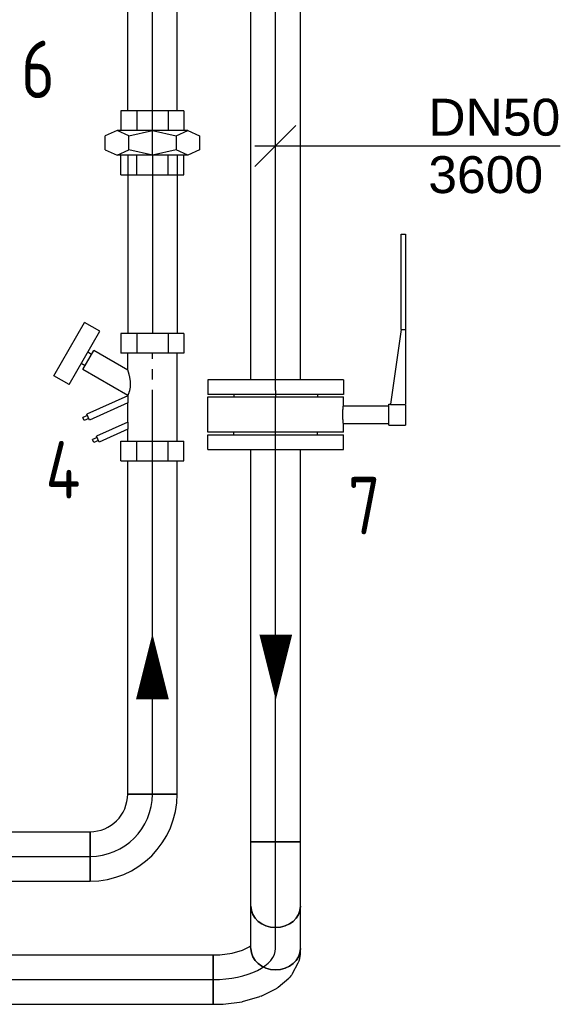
# Model space of a CAD drawing. Extents: x -156717 to 425753, y -51191 to 363295.
# Tile 437 of 502: x 215918 to 216576, y 168639 to 169838. Entities that reach past the tile are written whole.
import ezdxf
from ezdxf.enums import TextEntityAlignment as Align
from ezdxf.lldxf.tags import DXFTag

# ---------------------------------------------------------------- set-up
doc = ezdxf.new("R2010")
doc.units = 0
doc.header["$LTSCALE"] = 50
doc.linetypes.add('CENTER', pattern=[2, 1.25, -0.25, 0.25, -0.25])
doc.layers.get('0').update_dxf_attribs({"linetype": 'CONTINUOUS'})
for name, color, linetype in [('57LB', 4, 'CONTINUOUS'), ('WL5501--_D', 151, 'CONTINUOUS'), ('WL5501--_HARTLIJN', 8, 'CONTINUOUS'), ('WL5502--_D', 150, 'CONTINUOUS'), ('WL5502--_HARTLIJN', 8, 'CONTINUOUS'), ('WM5502--', 1, 'CONTINUOUS')]:
    doc.layers.add(name, color=color, linetype=linetype)
doc.styles.add('BURO-018', font='ARIAL.TTF', dxfattribs={"height": 63})
doc.styles.add('BURO-025', font='ARIAL.TTF', dxfattribs={"height": 125})
doc.styles.add('ISO25', font='ISO', dxfattribs={"width": 0.9})
tags = doc.linetypes.add('CENTER2', pattern=[28.575000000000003, 19.05, -3.175, 3.175, -3.175]).pattern_tags.tags
tags[10:11] = [DXFTag(74, 4), DXFTag(75, 0), DXFTag(340, '0'), DXFTag(46, 1.0), DXFTag(50, 0.0), DXFTag(44, 0.0), DXFTag(45, 0.0)]
tags[8:9] = [DXFTag(74, 4), DXFTag(75, 0), DXFTag(340, '0'), DXFTag(46, 1.0), DXFTag(50, 0.0), DXFTag(44, 0.0), DXFTag(45, 0.0)]
tags[6:7] = [DXFTag(74, 4), DXFTag(75, 0), DXFTag(340, '0'), DXFTag(46, 1.0), DXFTag(50, 0.0), DXFTag(44, 0.0), DXFTag(45, 0.0)]
tags[4:5] = [DXFTag(74, 4), DXFTag(75, 0), DXFTag(340, '0'), DXFTag(46, 1.0), DXFTag(50, 0.0), DXFTag(44, 0.0), DXFTag(45, 0.0)]

# ---------------------------------------------------------------- blocks, each defined once
blk = doc.blocks.new('30481017')
at = {"color": 0, "linetype": 'Continuous'}
blk.add_lwpolyline([(0, 0, 0, 2, 0), (-4, 0, 2, 2, 0)], format="xyseb", dxfattribs=at)
blk = doc.blocks.new('*U810')
at = {"color": 2, "ltscale": 10}
for p, q in [((-21.5, 82.4999999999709, -3400), (21.5, 82.49999999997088, -3400)), ((-21.5, -82.5000000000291, -3400), (-21.49999999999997, 82.4999999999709, -3400)), ((21.5, 82.4999999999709, -3400), (21.49999999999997, -82.5000000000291, -3400)), ((-21.5, -82.5000000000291, -3400), (-10.75, -82.5000000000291, -3400)), ((-10.75, -82.492831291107, -3400), (-10.75000000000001, -138.0000000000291, -3400)), ((10.75, -82.5000000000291, -3400), (10.74999999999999, -138.0000000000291, -3400)), ((10.75, -82.5000000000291, -3400), (21.5, -82.5000000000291, -3400)), ((-12.89999999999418, -138.0000000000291, -3400), (-12.89999999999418, -158.0000000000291, -3400)), ((-12.89999999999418, -138.0000000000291, -3400), (12.89999999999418, -138.0000000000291, -3400)), ((12.08407112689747, -158.0000000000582, -3400), (12.08407112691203, -139.7504690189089, -3400)), ((12.89999999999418, -138.0000000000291, -3400), (12.89999999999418, -139.8686624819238, -3400)), ((103.5500000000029, -153.0000000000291, -3400), (12.89999999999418, -139.8686624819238, -3400)), ((103.5500000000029, -153.0000000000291, -3400), (103.5500000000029, -158.0000000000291, -3400)), ((103.5500000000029, -153.0000000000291, -3400), (220, -153.0000000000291, -3400)), ((220, -153.0000000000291, -3400), (220, -158.0000000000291, -3400)), ((12.08407112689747, -158.0000000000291, -3400), (-12.89999999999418, -158.0000000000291, -3400)), ((103.5500000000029, -158.0000000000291, -3400), (12.89999999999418, -158.0000000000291, -3400)), ((220, -158.0000000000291, -3400), (103.5500000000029, -158.0000000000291, -3400))]:
    blk.add_line(p, q, dxfattribs=at)
blk.add_spline([(-10.69484522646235, -82.492831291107, -3400), (-10.52994686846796, -82.47161500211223, -3400), (-10.25699700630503, -82.43720936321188, -3400), (-9.878796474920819, -82.3910075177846, -3400), (-9.3992261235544, -82.33488295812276, -3400), (-8.823206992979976, -82.2711157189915, -3400), (-8.156649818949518, -82.20230189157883, -3400), (-7.406394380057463, -82.13124970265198, -3400), (-6.580139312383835, -82.06086602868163, -3400), (-5.686363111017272, -81.99403774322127, -3400), (-4.734237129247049, -81.93351268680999, -3400), (-3.733531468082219, -81.88178525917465, -3400), (-2.694514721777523, -81.84099162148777, -3400), (-1.627848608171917, -81.81281923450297, -3400), (-0.5444785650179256, -81.79843492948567, -3400), (0.5444785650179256, -81.79843492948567, -3400), (1.627848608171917, -81.81281923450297, -3400), (2.694514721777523, -81.84099162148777, -3400), (3.733531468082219, -81.88178525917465, -3400), (4.734237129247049, -81.93351268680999, -3400), (5.686363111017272, -81.99403774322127, -3400), (6.580139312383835, -82.06086602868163, -3400), (7.406394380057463, -82.13124970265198, -3400), (8.156649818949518, -82.20230189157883, -3400), (8.823206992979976, -82.2711157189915, -3400), (9.3992261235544, -82.33488295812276, -3400), (9.878796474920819, -82.3910075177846, -3400), (10.25699700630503, -82.43720936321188, -3400), (10.52994686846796, -82.47161500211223, -3400), (10.69484522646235, -82.492831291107, -3400), (10.75, -82.5000000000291, -3400)], degree=3, dxfattribs=at)
at = {"layer": 'WL5502--_HARTLIJN', "linetype": 'CENTER'}
blk.add_line((-21.5, -2.91038304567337e-11, -3400), (21.5, -2.91117294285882e-11, -3400), dxfattribs=at)
at = {"layer": 'WL5502--_D', "color": 2, "style": 'BURO-025'}
blk.add_attdef('POSNR', text='', height=125, dxfattribs=at).set_placement((0, 0), align=Align.MIDDLE)
at = {"layer": 'WL5502--_D', "color": 2, "style": 'BURO-025', "flags": 1}
for tag in ['TYPE', 'FABR']:
    blk.add_attdef(tag, text='', height=125, dxfattribs=at).set_placement((0, 0), align=Align.MIDDLE)
blk = doc.blocks.new('*U811')
at = {"color": 2, "ltscale": 10}
for p, q in [((-21, 82.4999999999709, -3400), (-3, 82.4999999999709, -3400)), ((-21, 82.4999999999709, -3400), (-21.00000000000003, -82.5000000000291, -3400)), ((-3, 82.4999999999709, -3400), (-3.00000000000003, -82.5000000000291, -3400)), ((-3, 50.9999999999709, -3400), (0, 50.9999999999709, -3400)), ((-3, -51.0000000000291, -3400), (0, -51.0000000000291, -3400)), ((-21, -82.5000000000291, -3400), (-3, -82.5000000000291, -3400))]:
    blk.add_line(p, q, dxfattribs=at)
at = {"layer": 'WL5502--_HARTLIJN', "linetype": 'CENTER'}
blk.add_line((-8, -2.91038304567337e-11, -3400), (0, -2.910530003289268e-11, -3400), dxfattribs=at)
at = {"layer": 'WL5502--_D', "color": 2, "style": 'BURO-025'}
blk.add_attdef('POSNR', text='', height=125, dxfattribs=at).set_placement((0, 0), align=Align.MIDDLE)
at = {"layer": 'WL5502--_D', "color": 2, "style": 'BURO-025', "flags": 1}
blk.add_attdef('FABR', text='', height=125, dxfattribs=at).set_placement((0, 0), align=Align.MIDDLE)
blk = doc.blocks.new('*U1563')
at = {"color": 0, "ltscale": 10}
for p, q in [((0, 30.14999999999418, -3600), (478.2025318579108, 30.14999999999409, -3600)), ((0, -30.14999999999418, -3600), (1.107693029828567e-14, 30.14999999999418, -3600)), ((0, -30.14999999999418, -3600), (478.2025318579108, -30.14999999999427, -3600))]:
    blk.add_line(p, q, dxfattribs=at)
at = {"layer": 'WL5502--_HARTLIJN', "linetype": 'CENTER2'}
blk.add_line((0, 0, -3600), (491.2025318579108, -9.023244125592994e-14, -3600), dxfattribs=at)
at = {"layer": 'WL5502--_D', "color": 2, "style": 'BURO-025'}
blk.add_attdef('POSNR', text='', height=125, dxfattribs=at).set_placement((0, 0), align=Align.MIDDLE)
blk = doc.blocks.new('*U1564')
at = {"color": 0, "ltscale": 10}
for p, q in [((0, 30.14999999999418, -3400), (12627.69189362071, 30.14999999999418, -3400)), ((12627.69189362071, 30.14999999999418, -3400), (12627.69189362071, -30.14999999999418, -3400)), ((0, -30.14999999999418, -3400), (12627.69189362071, -30.14999999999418, -3400))]:
    blk.add_line(p, q, dxfattribs=at)
at = {"layer": 'WL5502--_HARTLIJN', "linetype": 'CENTER2'}
blk.add_line((0, 0, -3400), (12627.69189362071, 0, -3400), dxfattribs=at)
at = {"layer": 'WL5502--_D', "color": 2, "style": 'BURO-025'}
blk.add_attdef('POSNR', text='', height=125, dxfattribs=at).set_placement((0, 0), align=Align.MIDDLE)
blk = doc.blocks.new('*U1565')
at = {"color": 0, "ltscale": 10}
for p, q in [((-40.34927296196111, 35.79397290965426, -3400.000000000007), (-32.05794513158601, 39.93963682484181, -3400.000000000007)), ((-32.05794513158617, 39.93963682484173, -3400.000000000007), (-30.14999999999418, 41.59196577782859, -3400.000000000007)), ((30.14999999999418, 31.01254369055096, -3400.000000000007), (30.14999999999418, 38, -3400.000000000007)), ((-76, 30.14999999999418, -3400.000000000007), (-68.0050948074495, 30.14999999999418, -3400.000000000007)), ((-76, -30.14999999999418, -3400.000000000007), (-76, 30.14999999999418, -3400.000000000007)), ((-68.0050948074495, 30.14999999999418, -3400.000000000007), (-52.88184308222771, 32.17613154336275, -3400.000000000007)), ((-52.88184308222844, 32.17613154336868, -3400.000000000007), (-40.34927296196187, 35.79397290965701, -3400.000000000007)), ((20.45786012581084, 7.341965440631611, -3400.000000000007), (27.51203419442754, 20.50523345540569, -3400.000000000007)), ((3.052680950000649, -9.42307107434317, -3400.000000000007), (16.05879676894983, 1.840555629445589, -3400.000000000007)), ((-17.6265502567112, -20.26211525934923, -3400.000000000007), (0.07376080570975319, -11.41195972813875, -3400.000000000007)), ((-40.20979049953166, -26.92799185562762, -3400.000000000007), (-19.06599858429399, -20.82430487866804, -3400.000000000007)), ((-17.6265502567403, -20.26211525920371, -3400.000000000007), (-19.0659985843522, -20.82430487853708, -3400.000000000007)), ((-76, -30.14999999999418, -3400.000000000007), (-64.00974878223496, -30.14999999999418, -3400.000000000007)), ((-63.95793278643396, -30.14654442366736, -3400.000000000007), (-40.69444533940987, -27.02982808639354, -3400.000000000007)), ((-40.69444533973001, -27.02982808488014, -3400.000000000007), (-40.20979049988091, -26.92799185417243, -3400.000000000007))]:
    blk.add_line(p, q, dxfattribs=at)
for centre, major_axis, ratio, start_param, end_param in [((0, 38, -3400.000000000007), (30.15, 0), 0.8660254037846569, 3.141592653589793, 6.283185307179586), ((0, 32.99720509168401, -3400.000000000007), (-29.4831335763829, 7.402036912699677), 0.8519458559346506, 2.930878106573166, 3.352307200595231), ((-15.18486422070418, 14.6674525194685, -3400.000000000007), (16.81046682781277, -25.17840210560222), 0.6873060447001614, 6.197008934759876, 6.36936167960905)]:
    blk.add_ellipse(centre, major_axis=major_axis, ratio=ratio, start_param=start_param, end_param=end_param, dxfattribs=at)
at = {"color": 0, "ltscale": 10, "extrusion": (-3.081487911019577e-33, 0, -1)}
blk.add_ellipse((-5.179274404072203, 23.3325474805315, -3400.000000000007), major_axis=(23.69015342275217, -18.94323262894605), ratio=0.7973177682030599, start_param=6.137037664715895, end_param=6.429332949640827, dxfattribs=at)
at = {"layer": 'WL5502--_HARTLIJN', "linetype": 'CENTER2'}
blk.add_ellipse((-76, 38, -3400.000000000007), major_axis=(-75.99999999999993, 0), ratio=0.5000000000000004, start_param=1.570796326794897, end_param=3.141592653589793, dxfattribs=at)
at = {"layer": 'WL5502--_D', "color": 2, "style": 'BURO-025'}
blk.add_attdef('POSNR', text='', height=125, dxfattribs=at).set_placement((0, 0), align=Align.MIDDLE)
blk = doc.blocks.new('*U1566')
at = {"color": 0, "ltscale": 10}
for p, q in [((0, 30.14999999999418, -3465.817930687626), (51.36005383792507, 30.14999999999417, -3465.817930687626)), ((0, -30.14999999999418, -3465.817930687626), (51.36005383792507, -30.14999999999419, -3465.817930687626))]:
    blk.add_line(p, q, dxfattribs=at)
at = {"color": 0, "ltscale": 10, "extrusion": (5.660601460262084e-49, 3.081487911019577e-33, -1)}
blk.add_ellipse((0, 0, -3465.817930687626), major_axis=(-5.538465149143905e-15, -30.15), ratio=0.8660254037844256, start_param=0, end_param=3.141592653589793, dxfattribs=at)
at = {"color": 0, "ltscale": 10}
blk.add_ellipse((51.36005383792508, 0, -3465.817930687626), major_axis=(-5.538465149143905e-15, -30.15), ratio=0.8660254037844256, start_param=3.141592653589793, end_param=6.283185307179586, dxfattribs=at)
at = {"layer": 'WL5502--_HARTLIJN', "linetype": 'CENTER2'}
blk.add_line((0, 0, -3465.817930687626), (51.36005383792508, -9.434688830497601e-15, -3465.817930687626), dxfattribs=at)
at = {"layer": 'WL5502--_D', "color": 2, "style": 'BURO-025'}
blk.add_attdef('POSNR', text='', height=125, dxfattribs=at).set_placement((0, 0), align=Align.MIDDLE)
blk = doc.blocks.new('*U1567')
at = {"color": 0, "ltscale": 10}
for p, q in [((-26.11000000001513, 30.14999999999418, -3600.000000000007), (-20.15616764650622, 30.14999999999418, -3600.000000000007)), ((-20.15616764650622, 30.14999999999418, -3600.000000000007), (-3.316186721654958, 30.14999999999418, -3600.000000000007)), ((-3.316186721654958, 30.14999999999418, -3600.000000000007), (17.30849355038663, 30.14999999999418, -3600.000000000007)), ((17.30849355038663, 30.14999999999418, -3600.000000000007), (40.31233529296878, 30.14999999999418, -3600.000000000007)), ((40.31233529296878, 30.14999999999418, -3600.000000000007), (52.21999999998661, 30.14999999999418, -3600.000000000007)), ((52.21999999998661, 30.14999999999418, -3600.000000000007), (52.2199999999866, -30.14999999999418, -3600.000000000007)), ((-26.11000000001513, -30.14999999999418, -3600.000000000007), (-20.15616764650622, -30.14999999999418, -3600.000000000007)), ((-20.15616764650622, -30.14999999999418, -3600.000000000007), (-3.316186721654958, -30.14999999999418, -3600.000000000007)), ((-3.316186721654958, -30.14999999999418, -3600.000000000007), (17.30849355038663, -30.14999999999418, -3600.000000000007)), ((17.30849355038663, -30.14999999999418, -3600.000000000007), (40.31233529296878, -30.14999999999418, -3600.000000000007)), ((40.31233529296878, -30.14999999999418, -3600.000000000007), (52.21999999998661, -30.14999999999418, -3600.000000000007))]:
    blk.add_line(p, q, dxfattribs=at)
at = {"color": 0, "ltscale": 10, "extrusion": (5.660601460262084e-49, 3.081487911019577e-33, -1)}
blk.add_ellipse((-26.11000000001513, 0, -3600.000000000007), major_axis=(-5.538465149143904e-15, -30.15), ratio=0.8660254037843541, start_param=0, end_param=3.141592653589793, dxfattribs=at)
at = {"layer": 'WL5502--_HARTLIJN', "linetype": 'CENTER2'}
blk.add_line((-26.11000000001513, 0, -3600.000000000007), (52.21999999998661, -1.438898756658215e-14, -3600.000000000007), dxfattribs=at)
at = {"layer": 'WL5502--_D', "color": 2, "style": 'BURO-025'}
blk.add_attdef('POSNR', text='', height=125, dxfattribs=at).set_placement((0, 0), align=Align.MIDDLE)
blk = doc.blocks.new('*U1569')
at = {"color": 0, "ltscale": 10}
for p, q in [((13, 30.14999999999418, -3600), (703.0652806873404, 30.14999999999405, -3600)), ((703.0652806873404, 30.14999999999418, -3600), (703.0652806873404, -30.14999999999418, -3600)), ((13, -30.14999999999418, -3600), (703.0652806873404, -30.14999999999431, -3600))]:
    blk.add_line(p, q, dxfattribs=at)
at = {"layer": 'WL5502--_HARTLIJN', "linetype": 'CENTER2'}
blk.add_line((0, 0, -3600), (703.0652806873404, -1.29150996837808e-13, -3600), dxfattribs=at)
at = {"layer": 'WL5502--_D', "color": 2, "style": 'BURO-025'}
blk.add_attdef('POSNR', text='', height=125, dxfattribs=at).set_placement((0, 0), align=Align.MIDDLE)
blk = doc.blocks.new('*U1572')
at = {"color": 2, "ltscale": 10}
for p, q in [((-20.99999999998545, 82.5, -3600), (-2.999999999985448, 82.5, -3600)), ((-20.99999999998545, 82.5, -3600), (-20.99999999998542, -82.5, -3600)), ((-2.999999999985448, 82.5, -3600), (-2.999999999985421, -82.5, -3600)), ((-2.999999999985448, 51, -3600), (1.455191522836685e-11, 51, -3600)), ((-2.999999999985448, -51, -3600), (1.455191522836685e-11, -51, -3600)), ((-20.99999999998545, -82.5, -3600), (-2.999999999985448, -82.5, -3600))]:
    blk.add_line(p, q, dxfattribs=at)
at = {"layer": 'WL5502--_HARTLIJN', "linetype": 'CENTER'}
blk.add_line((-7.999999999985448, 0, -3600), (1.455191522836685e-11, 1.286498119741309e-15, -3600), dxfattribs=at)
at = {"layer": 'WL5502--_D', "color": 2, "style": 'BURO-025'}
blk.add_attdef('POSNR', text='', height=125, dxfattribs=at).set_placement((0, 0), align=Align.MIDDLE)
at = {"layer": 'WL5502--_D', "color": 2, "style": 'BURO-025', "flags": 1}
blk.add_attdef('FABR', text='', height=125, dxfattribs=at).set_placement((0, 0), align=Align.MIDDLE)
blk = doc.blocks.new('*U1582')
at = {"color": 0, "ltscale": 10}
for p, q in [((0, 30.14999999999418, -3400), (406.1830122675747, 30.1499999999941, -3400)), ((0, -30.14999999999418, -3400), (1.107693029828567e-14, 30.14999999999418, -3400)), ((0, -30.14999999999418, -3400), (406.1830122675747, -30.14999999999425, -3400))]:
    blk.add_line(p, q, dxfattribs=at)
at = {"layer": 'WL5501--_HARTLIJN', "linetype": 'CENTER2'}
blk.add_line((0, 0, -3400), (430.1830122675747, -7.902333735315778e-14, -3400), dxfattribs=at)
at = {"layer": 'WL5501--_D', "color": 2, "style": 'BURO-025'}
blk.add_attdef('POSNR', text='', height=125, dxfattribs=at).set_placement((0, 0), align=Align.MIDDLE)
blk = doc.blocks.new('*U1583')
at = {"color": 0, "ltscale": 10}
for p, q in [((-30.14999999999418, 76, -3400.000000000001), (30.14999999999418, 76, -3400.000000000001)), ((-76, -30.14999999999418, -3400.000000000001), (-76, 30.14999999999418, -3400.000000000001))]:
    blk.add_line(p, q, dxfattribs=at)
for centre, radius, end in [((-76, 76, -3400.000000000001), 45.85000000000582, 0), ((-76, 76.00000000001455, -3400.000000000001), 106.1500000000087, 359.9999999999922)]:
    blk.add_arc(centre, radius, 270, end, dxfattribs=at)
at = {"layer": 'WL5501--_HARTLIJN', "linetype": 'CENTER2'}
blk.add_arc((-76, 76, -3400.000000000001), 76, 270, 0, dxfattribs=at)
at = {"layer": 'WL5501--_D', "color": 2, "style": 'BURO-025'}
blk.add_attdef('POSNR', text='', height=125, dxfattribs=at).set_placement((0, 0), align=Align.MIDDLE)
blk = doc.blocks.new('*U1594')
at = {"color": 2, "ltscale": 10}
for p, q in [((15.33849714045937, 101.4670563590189, -3400), (26.03849714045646, 120, -3400)), ((26.03849714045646, 120, -3400), (90.90379988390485, 82.54999999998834, -3400)), ((15.33849714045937, 101.4670563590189, -3400), (80.20379988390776, 64.01705635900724, -3400)), ((-28.55488282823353, 83.12136473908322, -3400), (-24.89010551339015, 84.75524462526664, -3400)), ((-22.43928568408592, 79.25807865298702, -3400), (-24.89010551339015, 84.75524462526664, -3400)), ((1.962990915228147, 30.14999999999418, -3400), (33.51305873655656, 84.79632044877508, -3400)), ((33.51305873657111, 84.79632044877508, -3400), (56.67923828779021, 71.42132044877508, -3400)), ((38.14629464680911, 82.12132044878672, -3400), (40.82129464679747, 86.75455635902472, -3400)), ((-55.33238865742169, 71.18306005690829, -3400), (-51.66761134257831, 72.81693994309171, -3400)), ((-49.21679151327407, 67.3197739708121, -3400), (-51.66761134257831, 72.81693994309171, -3400)), ((-26.10406299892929, 77.6241987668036, -3400), (-28.55488282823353, 83.12136473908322, -3400)), ((-27.93645165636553, 76.80725882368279, -3400), (-20.60689702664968, 80.07501859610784, -3400)), ((-7.135090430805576, 30.14999999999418, -3400), (-27.93645165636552, 76.80725882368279, -3400)), ((1.651340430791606, 30.14999999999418, -3400), (-20.60689702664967, 80.07501859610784, -3400)), ((52.04600237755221, 74.09632044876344, -3400), (54.72100237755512, 78.72955635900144, -3400)), ((80.20379988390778, 64.01705635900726, -3400), (90.90379988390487, 82.54999999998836, -3400)), ((-52.88156882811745, 65.68589408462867, -3400), (-55.33238865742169, 71.18306005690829, -3400)), ((-54.71395748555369, 64.86895414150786, -3400), (-47.38440285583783, 68.13671391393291, -3400)), ((-39.23509043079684, 30.14999999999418, -3400), (-54.71395748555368, 64.86895414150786, -3400)), ((-30.44865956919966, 30.14999999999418, -3400), (-47.38440285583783, 68.13671391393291, -3400)), ((32.85123031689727, 30.14999999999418, -3400), (56.67923828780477, 71.42132044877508, -3400)), ((-77.5, 38.29564335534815, -3400), (-53.5, 38.29564335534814, -3400)), ((-77.5, 38.29564335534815, -3400), (-77.5, 19.14782167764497, -3400)), ((-53.5, 38.29564335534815, -3400), (-53.5, 19.14782167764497, -3400)), ((77.5, 38.29564335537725, -3400), (53.5, 38.29564335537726, -3400)), ((53.5, 19.14782167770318, -3400), (53.5, 38.29564335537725, -3400)), ((77.5, 19.14782167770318, -3400), (77.5, 38.29564335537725, -3400)), ((-53.5, 30.14999999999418, -3400), (-39.23509043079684, 30.14999999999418, -3400)), ((-30.46998132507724, 30.14999999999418, -3400), (-7.135090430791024, 30.14999999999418, -3400)), ((32.85123031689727, 30.14999999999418, -3400), (53.5, 30.14999999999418, -3400)), ((-77.5, 19.14782167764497, -3400), (-53.5, 19.14782167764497, -3400)), ((-77.5, 19.14782167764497, -3400), (-77.5, -19.14782167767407, -3400)), ((-53.5, 19.14782167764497, -3400), (-53.50000000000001, -19.14782167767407, -3400)), ((77.5, 19.14782167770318, -3400), (53.5, 19.14782167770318, -3400)), ((53.5, -19.14782167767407, -3400), (53.50000000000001, 19.14782167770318, -3400)), ((77.5, -19.14782167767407, -3400), (77.5, 19.14782167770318, -3400)), ((-77.5, -19.14782167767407, -3400), (-53.5, -19.14782167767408, -3400)), ((-77.5, -19.14782167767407, -3400), (-77.5, -38.29564335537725, -3400)), ((-53.5, -19.14782167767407, -3400), (-53.5, -38.29564335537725, -3400)), ((77.5, -19.14782167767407, -3400), (53.5, -19.14782167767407, -3400)), ((53.5, -38.29564335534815, -3400), (53.5, -19.14782167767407, -3400)), ((77.5, -38.29564335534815, -3400), (77.5, -19.14782167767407, -3400)), ((-53.5, -30.14999999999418, -3400), (53.5, -30.1499999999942, -3400)), ((-77.5, -38.29564335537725, -3400), (-53.5, -38.29564335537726, -3400)), ((77.5, -38.29564335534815, -3400), (53.5, -38.29564335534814, -3400))]:
    blk.add_line(p, q, dxfattribs=at)
for points in [[(-30.46998132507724, 30.14726711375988, -3400), (-30.5337645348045, 30.13917888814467, -3400), (-30.63946348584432, 30.12606233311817, -3400), (-30.7861702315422, 30.10844830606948, -3400), (-30.9726170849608, 30.08705076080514, -3400), (-31.19718037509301, 30.06273866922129, -3400), (-31.45788572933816, 30.0365015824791, -3400), (-31.75241521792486, 30.00941005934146, -3400), (-32.07811675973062, 29.98257242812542, -3400), (-32.43201624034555, 29.9570895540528, -3400), (-32.81083282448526, 29.93400943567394, -3400), (-33.21099794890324, 29.91428353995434, -3400), (-33.62867845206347, 29.89872678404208, -3400), (-34.05980422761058, 29.88798297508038, -3400), (-34.50010067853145, 29.8824973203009, -3400), (-34.94512609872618, 29.8824973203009, -3400), (-35.39031392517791, 29.88798297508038, -3400), (-35.83101959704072, 29.89872678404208, -3400), (-36.26257154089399, 29.91428353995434, -3400), (-36.68032558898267, 29.93400943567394, -3400), (-37.07972194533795, 29.9570895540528, -3400), (-37.45634365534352, 29.98257242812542, -3400), (-37.80597541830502, 30.00941005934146, -3400), (-38.12466151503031, 30.0365015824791, -3400), (-38.40876160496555, 30.06273866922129, -3400), (-38.65500317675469, 30.08705076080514, -3400), (-38.86052950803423, 30.10844830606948, -3400), (-39.02294209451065, 30.12606233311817, -3400), (-39.14033664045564, 30.13917888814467, -3400), (-39.21133185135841, 30.14726711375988, -3400), (-39.23509043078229, 30.14999999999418, -3400)], [(1.630018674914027, 30.14726711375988, -3400), (1.566235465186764, 30.13917888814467, -3400), (1.460536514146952, 30.12606233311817, -3400), (1.31382976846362, 30.10844830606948, -3400), (1.127382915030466, 30.08705076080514, -3400), (0.9028196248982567, 30.06273866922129, -3400), (0.64211427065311, 30.0365015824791, -3400), (0.3475847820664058, 30.00941005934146, -3400), (0.02188324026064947, 29.98257242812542, -3400), (-0.3320162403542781, 29.9570895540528, -3400), (-0.7108328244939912, 29.93400943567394, -3400), (-1.110997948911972, 29.91428353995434, -3400), (-1.528678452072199, 29.89872678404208, -3400), (-1.959804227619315, 29.88798297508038, -3400), (-2.400100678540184, 29.8824973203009, -3400), (-2.845126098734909, 29.8824973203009, -3400), (-3.290313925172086, 29.88798297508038, -3400), (-3.731019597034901, 29.89872678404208, -3400), (-4.162571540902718, 29.91428353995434, -3400), (-4.5803255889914, 29.93400943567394, -3400), (-4.979721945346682, 29.9570895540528, -3400), (-5.356343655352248, 29.98257242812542, -3400), (-5.705975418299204, 30.00941005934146, -3400), (-6.024661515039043, 30.0365015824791, -3400), (-6.308761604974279, 30.06273866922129, -3400), (-6.555003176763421, 30.08705076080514, -3400), (-6.760529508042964, 30.10844830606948, -3400), (-6.922942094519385, 30.12606233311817, -3400), (-7.040336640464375, 30.13917888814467, -3400), (-7.111331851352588, 30.14726711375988, -3400), (-7.135090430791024, 30.14999999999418, -3400)], [(32.75445201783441, 30.11962066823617, -3400), (32.46554435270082, 30.02954638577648, -3400), (31.98876943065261, 29.88294881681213, -3400), (31.3311646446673, 29.68504756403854, -3400), (30.50244061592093, 29.44300491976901, -3400), (29.51483275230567, 29.16576785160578, -3400), (28.38290139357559, 28.86384749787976, -3400), (27.12327512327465, 28.54902549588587, -3400), (25.75433265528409, 28.23397764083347, -3400), (24.29582136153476, 27.93180973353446, -3400), (22.76841554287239, 27.65550897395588, -3400), (21.19322512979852, 27.41732718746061, -3400), (19.59127502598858, 27.2281284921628, -3400), (17.98298508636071, 27.09675079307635, -3400), (16.38768802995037, 27.02944302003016, -3400), (14.8232243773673, 27.02944302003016, -3400), (13.30564764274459, 27.09675079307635, -3400), (11.84905960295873, 27.2281284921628, -3400), (10.46557733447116, 27.41732718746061, -3400), (9.1654155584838, 27.65550897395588, -3400), (7.957054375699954, 27.93180973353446, -3400), (6.847456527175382, 28.23397764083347, -3400), (5.842299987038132, 28.54902549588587, -3400), (4.946198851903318, 28.86384749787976, -3400), (4.162895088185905, 29.16576785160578, -3400), (3.495413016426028, 29.44300491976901, -3400), (2.946175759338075, 29.68504756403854, -3400), (2.517087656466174, 29.88294881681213, -3400), (2.209589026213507, 30.02954638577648, -3400), (2.024690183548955, 30.11962066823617, -3400), (1.962990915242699, 30.14999999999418, -3400)]]:
    blk.add_spline(points, degree=3, dxfattribs=at)
at = {"layer": 'WL5501--_HARTLIJN', "linetype": 'CENTER'}
blk.add_line((-53.5, 0, -3400), (53.5, -1.965558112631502e-14, -3400), dxfattribs=at)
at = {"layer": 'WL5501--_D', "color": 2, "style": 'BURO-025'}
blk.add_attdef('POSNR', text='', height=125, dxfattribs=at).set_placement((0, 0), align=Align.MIDDLE)
at = {"layer": 'WL5501--_D', "color": 2, "style": 'BURO-025', "flags": 1}
for tag in ['TYPE', 'FABR']:
    blk.add_attdef(tag, text='', height=125, dxfattribs=at).set_placement((0, 0), align=Align.MIDDLE)
blk = doc.blocks.new('*U1596')
at = {"color": 0, "ltscale": 10}
for p, q in [((24, 30.14999999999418, -3400), (960.8254622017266, 30.14999999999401, -3400)), ((960.8254622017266, 30.14999999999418, -3400), (960.8254622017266, -30.14999999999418, -3400)), ((24, -30.14999999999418, -3400), (960.8254622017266, -30.14999999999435, -3400))]:
    blk.add_line(p, q, dxfattribs=at)
at = {"layer": 'WL5501--_HARTLIJN', "linetype": 'CENTER2'}
blk.add_line((0, 0, -3400), (960.8254622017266, -1.765007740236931e-13, -3400), dxfattribs=at)
at = {"layer": 'WL5501--_D', "color": 2, "style": 'BURO-025'}
blk.add_attdef('POSNR', text='', height=125, dxfattribs=at).set_placement((0, 0), align=Align.MIDDLE)
blk = doc.blocks.new('*U1597')
at = {"color": 2, "ltscale": 10}
for p, q in [((6.463982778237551, 57.44376990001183, -3400), (-2.664535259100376e-15, 43.08259877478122, -3400)), ((6.463982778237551, 57.44376990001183, -3400), (23.53601722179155, 57.44376990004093, -3400)), ((30, 43.08259877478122, -3400), (23.53601722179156, 57.44376990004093, -3400)), ((-24, 38.29564335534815, -3400), (0, 38.29564335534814, -3400)), ((-24, 38.29564335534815, -3400), (-24, 19.14782167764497, -3400)), ((-1.455191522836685e-11, 0.0004573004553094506, -3400), (7.914060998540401e-15, 43.08259877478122, -3400)), ((0, 43.08259877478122, -3400), (6.4639827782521, 28.72188495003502, -3400)), ((23.536017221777, 28.72188495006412, -3400), (30, 43.08259877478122, -3400)), ((30, -0.0004573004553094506, -3400), (30.00000000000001, 43.08259877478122, -3400)), ((54, 38.29564335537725, -3400), (30, 38.29564335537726, -3400)), ((54, 19.14782167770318, -3400), (54, 38.29564335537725, -3400)), ((-1.455191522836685e-11, 0.0004573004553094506, -3400), (6.463982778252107, 28.72188495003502, -3400)), ((6.463982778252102, 28.72188495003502, -3400), (23.536017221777, 28.72188495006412, -3400)), ((23.536017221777, 28.72188495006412, -3400), (29.99999999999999, -0.0004573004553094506, -3400)), ((-24, 19.14782167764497, -3400), (0, 19.14782167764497, -3400)), ((-24, 19.14782167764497, -3400), (-24.00000000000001, -19.14782167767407, -3400)), ((54, 19.14782167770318, -3400), (30, 19.14782167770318, -3400)), ((54, -19.14782167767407, -3400), (54.00000000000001, 19.14782167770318, -3400)), ((-1.455191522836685e-11, -43.08305607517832, -3400), (-1.454400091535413e-11, 0.0004573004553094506, -3400)), ((6.463982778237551, -28.72188495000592, -3400), (-1.454747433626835e-11, 0.0004573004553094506, -3400)), ((30, -0.0004573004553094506, -3400), (23.536017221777, -28.72188494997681, -3400)), ((30.00000000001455, -43.08305607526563, -3400), (30.00000000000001, -0.0004573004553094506, -3400)), ((-24, -19.14782167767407, -3400), (0, -19.14782167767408, -3400)), ((-24, -19.14782167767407, -3400), (-24, -38.29564335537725, -3400)), ((54, -19.14782167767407, -3400), (30, -19.14782167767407, -3400)), ((54, -38.29564335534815, -3400), (54, -19.14782167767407, -3400)), ((-1.455191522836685e-11, -43.08305607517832, -3400), (6.463982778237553, -28.72188495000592, -3400)), ((23.536017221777, -28.72188494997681, -3400), (6.463982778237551, -28.72188495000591, -3400)), ((23.536017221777, -28.72188494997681, -3400), (30.00000000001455, -43.08305607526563, -3400)), ((-24, -38.29564335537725, -3400), (0, -38.29564335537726, -3400)), ((6.463982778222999, -57.44376990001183, -3400), (-1.454925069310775e-11, -43.08305607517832, -3400)), ((30.00000000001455, -43.08305607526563, -3400), (23.536017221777, -57.44376990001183, -3400)), ((54, -38.29564335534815, -3400), (30, -38.29564335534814, -3400)), ((23.536017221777, -57.44376990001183, -3400), (6.463982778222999, -57.44376990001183, -3400))]:
    blk.add_line(p, q, dxfattribs=at)
at = {"layer": 'WL5501--_HARTLIJN', "linetype": 'CENTER'}
blk.add_line((0, 0, -3400), (30, -5.510910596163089e-15, -3400), dxfattribs=at)
at = {"layer": 'WL5501--_D', "color": 2, "style": 'BURO-025'}
blk.add_attdef('POSNR', text='', height=125, dxfattribs=at).set_placement((0, 0), align=Align.MIDDLE)
at = {"layer": 'WL5501--_D', "color": 2, "style": 'BURO-025', "flags": 1}
blk.add_attdef('FABR', text='', height=125, dxfattribs=at).set_placement((0, 0), align=Align.MIDDLE)
blk = doc.blocks.new('*U1598')
at = {"color": 0, "ltscale": 10}
for p, q in [((0, 30.14999999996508, -3400), (217.3485489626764, 30.14999999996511, -3400)), ((217.3485489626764, 30.14999999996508, -3400), (217.3485489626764, -30.15000000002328, -3400)), ((0, -30.15000000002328, -3400), (217.3485489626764, -30.15000000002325, -3400))]:
    blk.add_line(p, q, dxfattribs=at)
at = {"layer": 'WL5501--_HARTLIJN', "linetype": 'CENTER2'}
blk.add_line((0, -2.91038304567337e-11, -3400), (217.3485489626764, -2.906887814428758e-11, -3400), dxfattribs=at)
at = {"layer": 'WL5501--_D', "color": 2, "style": 'BURO-025'}
blk.add_attdef('POSNR', text='', height=125, dxfattribs=at).set_placement((0, 0), align=Align.MIDDLE)
blk = doc.blocks.new('*U1599')
at = {"layer": 'WM5502--', "color": 0, "ltscale": 10}
for p, q in [((-50, -50), (50, 50)), ((-50, 0), (694.025859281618, 0))]:
    blk.add_line(p, q, dxfattribs=at)
at = {"layer": 'WM5502--', "color": 0, "style": 'BURO-018'}
for s, p in [('DN50', (372.5797474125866, 25)), ('3600', (372.5797474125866, -115))]:
    blk.add_text(s, height=90, dxfattribs=at).set_placement(p)
blk = doc.blocks.new('*U1936')
at = {"color": 0, "ltscale": 10}
for p, q in [((0, 30.14999999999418, -3400), (11742.55978354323, 30.14999999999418, -3400)), ((11742.55978354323, 30.14999999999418, -3400), (11742.55978354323, -30.14999999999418, -3400)), ((0, -30.14999999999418, -3400), (11742.55978354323, -30.14999999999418, -3400))]:
    blk.add_line(p, q, dxfattribs=at)
at = {"layer": 'WL5501--_HARTLIJN', "linetype": 'CENTER2'}
blk.add_line((0, 0, -3400), (11742.55978354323, 0, -3400), dxfattribs=at)
at = {"layer": 'WL5501--_D', "color": 2, "style": 'BURO-025'}
blk.add_attdef('POSNR', text='', height=125, dxfattribs=at).set_placement((0, 0), align=Align.MIDDLE)

msp = doc.modelspace()

# ---------------------------------------------------------------- block references
at = {"layer": 'WL5501--_D'}
for name, p, rotation in [('*U1596', (216079.7962751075, 169703.3618467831, 3400), 90), ('*U1597', (216079.7962751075, 169673.3618467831, 3400), 90), ('*U1598', (216079.7962751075, 169673.3618467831, 3400), 270), ('*U1594', (216079.7962751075, 169378.5132978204, 3400), 90), ('*U1582', (216079.7962751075, 168894.8302855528, 3400), 90)]:
    msp.add_blockref(name, p, dxfattribs=dict(at, rotation=rotation))
at = {"layer": 'WL5501--_D', "xscale": 20, "yscale": 20, "zscale": 20, "rotation": 90}
msp.add_blockref('30481017', (216079.7262111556, 169090.2379213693), dxfattribs=at)
at = {"layer": 'WL5501--_D'}
for name, p in [('*U1583', (216079.7962751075, 168818.8302855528, 3400.000000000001)), ('*U1936', (204261.2364915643, 168818.8302855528, 3400))]:
    msp.add_blockref(name, p, dxfattribs=at)
at = {"layer": 'WL5502--_D'}
for name, p, rotation in [('*U1569', (216229.7962751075, 169386.7228712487, 3600), 90), ('*U810', (216229.7962751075, 169357.2228712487, 3600), 90), ('*U1572', (216229.7962751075, 169378.7228712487, 3600), 270), ('*U811', (216229.7962751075, 169335.7228712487, 3600), 90), ('*U1563', (216229.7962751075, 168836.5203393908, 3600), 90), ('*U1567', (216229.7962751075, 168784.3003393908, 3600.000000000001), 90), ('*U1566', (216229.7962751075, 168706.8302855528, 3465.817930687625), 90)]:
    msp.add_blockref(name, p, dxfattribs=dict(at, rotation=rotation))
at = {"layer": 'WL5502--_D', "xscale": 20, "yscale": 20, "zscale": 20, "rotation": 270}
msp.add_blockref('30481017', (216229.9852059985, 169009.2579148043, 200), dxfattribs=at)
at = {"layer": 'WL5502--_D'}
for name, p in [('*U1565', (216229.7962751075, 168668.8302855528, 3400.000000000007)), ('*U1564', (203526.1043814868, 168668.8302855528, 3400))]:
    msp.add_blockref(name, p, dxfattribs=at)
at = {"layer": 'WM5502--', "xscale": 0.5, "yscale": 0.5, "zscale": 0.5}
msp.add_blockref('*U1599', (216229.4217448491, 169684.6008791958, 1800), dxfattribs=at)

# ---------------------------------------------------------------- texts
at = {"layer": '57LB', "color": 2, "linetype": 'Continuous', "style": 'ISO25', "width": 0.9}
for s, p in [('6', (215919.9471469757, 169742.8083567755)), ('4', (215949.6131014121, 169254.932888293)), ('7', (216317.9423215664, 169211.3957410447))]:
    msp.add_text(s, height=70, dxfattribs=at).set_placement(p)

doc.saveas('drawing.dxf')
